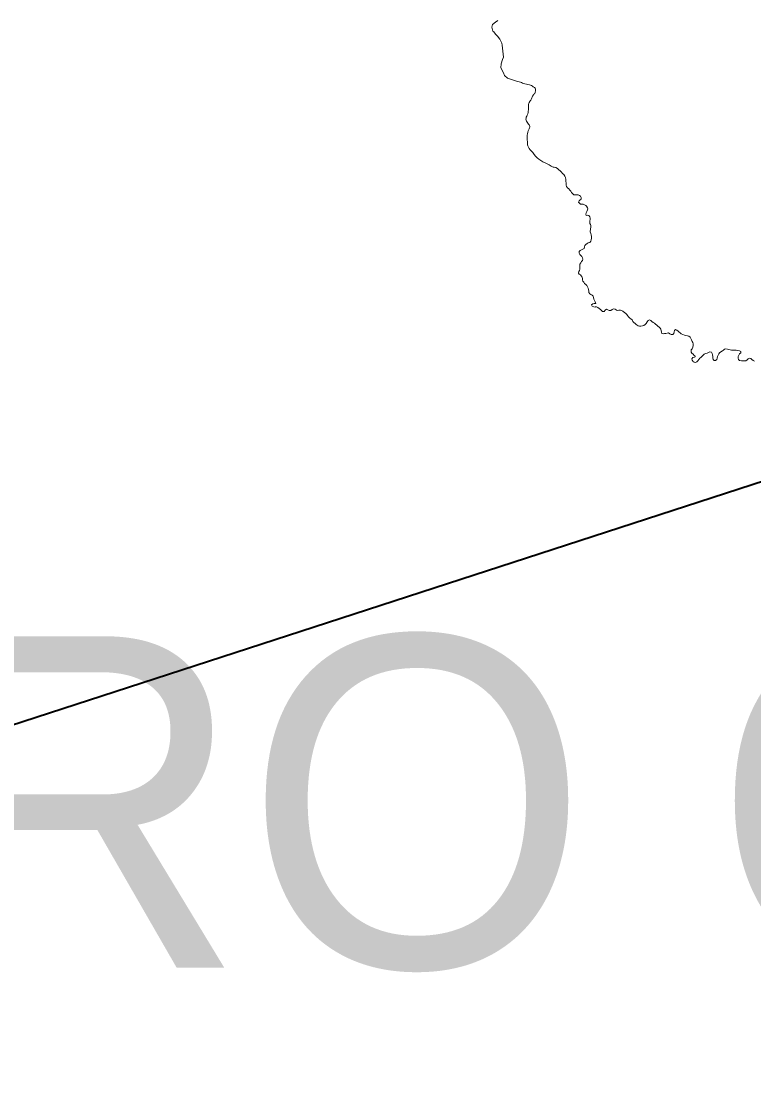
# Model space of a CAD drawing. Extents: x -1643653 to 4543381, y 1624270 to 13878484.
# Drawn here: x 592449 to 593554, y 8914914 to 8916524 of the extents above; entities that cross this region are included whole.
import ezdxf

# ---------------------------------------------------------------- set-up
doc = ezdxf.new("R2010")
doc.units = 0
doc.header["$LTSCALE"] = 200
doc.layers.add('6', color=7, linetype='Continuous', lineweight=13)
doc.layers.add('60', color=7, linetype='Continuous', lineweight=13)

msp = doc.modelspace()

# ---------------------------------------------------------------- linework, layer by layer
at = {"layer": '6', "lineweight": 40}
msp.add_line((590967.2, 8914985.2), (596244.3, 8916699.1), dxfattribs=at)
at = {"layer": '6'}
for points in [[(593167.9, 8916524.7), (593164.1, 8916522.1), (593159.5, 8916518.6), (593158.6, 8916514.6), (593160.4, 8916508.6), (593161.8, 8916507.6), (593164.1, 8916504.4), (593167.2, 8916501), (593170.7, 8916496.5), (593173.8, 8916490.8), (593174, 8916487.4), (593175.2, 8916478.5)], [(593175.2, 8916478.5), (593176.4, 8916469.6), (593174.7, 8916466.1), (593172.5, 8916459.6), (593172.4, 8916453.2), (593176, 8916445.9), (593177.6, 8916442), (593182.1, 8916437.6), (593195.9, 8916433.4)], [(593251.3, 8916303.5), (593251.9, 8916303.5), (593252.8, 8916303.5), (593255.3, 8916302.7), (593257.5, 8916301.5), (593259.7, 8916299.6), (593261.8, 8916297.7), (593263.7, 8916296), (593265.3, 8916294), (593267.1, 8916292.2), (593268.8, 8916289.7), (593269.7, 8916287.6), (593270.4, 8916284.8), (593270.5, 8916282.2), (593270.8, 8916279.5), (593270.9, 8916276.9), (593270.8, 8916276.3), (593271.5, 8916274.4), (593272.9, 8916272.5), (593274.7, 8916270.9), (593276.5, 8916268.8), (593277.9, 8916267), (593279.1, 8916265.3), (593280.7, 8916263.4), (593282.2, 8916261.8), (593284.4, 8916261.7), (593286.6, 8916261.8), (593288.8, 8916261.7), (593290.7, 8916260.9), (593292.6, 8916259.6), (593293.6, 8916257.5), (593293.5, 8916255.3), (593292, 8916253.9), (593290.3, 8916252.4), (593289.2, 8916250.5), (593290.8, 8916249), (593292.5, 8916247.7), (593294.6, 8916247.7), (593296.5, 8916247.5), (593298.7, 8916246.8), (593300.3, 8916245.7), (593301.7, 8916244.4), (593303.2, 8916242.2), (593303.5, 8916240.4), (593303.2, 8916238.8), (593302.2, 8916236.4), (593301.1, 8916234.6), (593300.3, 8916232.6), (593301, 8916230.7), (593303.2, 8916230.8), (593304.8, 8916230.4), (593306.4, 8916228.7), (593306.9, 8916226.5), (593307, 8916224.7), (593306.5, 8916222.4), (593306.5, 8916220.7), (593306.7, 8916218.3), (593307.7, 8916216.7), (593307.9, 8916215.2), (593308, 8916212.8), (593308.1, 8916211.9)], [(593307.6, 8916211.4), (593307.6, 8916209.1), (593307.2, 8916207.2), (593307.2, 8916205.7), (593308, 8916203.3), (593308.6, 8916201.1), (593308.9, 8916198.8), (593308.8, 8916196.3), (593308.5, 8916194), (593307.9, 8916191.8), (593306.3, 8916189.9), (593304.1, 8916189.1), (593302.3, 8916188.3), (593300.5, 8916186.9), (593299.2, 8916185.2), (593298.7, 8916183.2), (593297.8, 8916180.7), (593296.2, 8916179.5), (593293.8, 8916178.6), (593292, 8916177.7), (593290.6, 8916176.1), (593290.5, 8916173.7), (593291.5, 8916171.7), (593292.9, 8916170.1), (593294.2, 8916168.5), (593295.5, 8916166.7), (593296.1, 8916164.7), (593295.3, 8916162.7), (593294.1, 8916160.9), (593293, 8916159), (593291.5, 8916157.1), (593291.3, 8916155), (593291.3, 8916153.8), (593291.4, 8916151.7), (593291.5, 8916149.6), (593291.1, 8916147.5), (593289.8, 8916145.9), (593289.3, 8916143.7), (593290.5, 8916141.8), (593292.5, 8916141.1), (593293.6, 8916139.2), (593294.7, 8916137.5), (593295.3, 8916135.4), (593295.4, 8916133.3), (593296, 8916131.4), (593297.4, 8916129.8), (593298.7, 8916128.1), (593300.3, 8916126.5), (593301.9, 8916124.8), (593303.2, 8916123), (593304, 8916121), (593304.7, 8916119), (593305, 8916116.5), (593305.2, 8916114.1), (593306.3, 8916112.2), (593308.2, 8916111.4), (593310.1, 8916110.2), (593311.3, 8916108.6), (593312.1, 8916106.6), (593312.4, 8916104.3), (593313.4, 8916102.2), (593314.6, 8916100), (593315.5, 8916097.7), (593315.2, 8916097.6), (593313.2, 8916097.5)], [(593313.2, 8916097.5), (593310.8, 8916097.4), (593309.1, 8916095.6), (593310.2, 8916093.9), (593312.4, 8916092.6), (593314.4, 8916092.1), (593314.4, 8916092.8), (593316.6, 8916092.8), (593318.7, 8916091.4), (593320.5, 8916089.9), (593322.5, 8916088.4), (593324.1, 8916087.2), (593325.7, 8916085.6), (593328, 8916085.8), (593329.6, 8916087.5), (593331.5, 8916088.9), (593333.6, 8916087.9), (593335.8, 8916086.9), (593338.2, 8916087.2), (593340, 8916088.6), (593342.3, 8916089.4), (593344.5, 8916089.1), (593346, 8916087.9), (593348, 8916087.1), (593350.5, 8916087.7), (593352.6, 8916087.4), (593356.2, 8916085.9), (593356.9, 8916085.6), (593359, 8916084.2), (593360.9, 8916082.7), (593362.2, 8916081.2), (593363.5, 8916079.6), (593365, 8916077.6), (593366.8, 8916075.7), (593368.4, 8916074.5), (593370.3, 8916072.9), (593371.5, 8916070.7), (593373, 8916068.9), (593374.7, 8916067.3), (593376.6, 8916065.9)], [(593376.6, 8916065.9), (593379.2, 8916064.1), (593381.3, 8916063.5), (593383.7, 8916063.6), (593386, 8916063.8), (593388, 8916064.7), (593389.9, 8916065.9), (593391.6, 8916067.6), (593392.8, 8916069.8), (593394.3, 8916071.8), (593396.4, 8916072.9), (593398.3, 8916071.9), (593400.2, 8916070.7), (593402.1, 8916069.2), (593403.9, 8916068), (593405.8, 8916066.3), (593407.6, 8916064.9), (593409.2, 8916063.3), (593411, 8916061.9), (593412.4, 8916060.4), (593413.6, 8916058.7), (593414.3, 8916056.7), (593414.5, 8916054.4), (593415, 8916052.2), (593417.1, 8916052), (593419.3, 8916052.3), (593421.3, 8916052.5), (593423.3, 8916052.9), (593425.3, 8916053.3), (593427.3, 8916052.1), (593429.2, 8916050.9), (593431.5, 8916050.9), (593433, 8916052.6), (593433.7, 8916054.7), (593434.5, 8916056.8), (593435.9, 8916058.4), (593437.9, 8916057.6), (593439.7, 8916056), (593441.3, 8916054.6), (593442.9, 8916053.2), (593444.5, 8916052.1), (593446.7, 8916050.8), (593449.2, 8916050.1), (593451.6, 8916049.5), (593454, 8916048.8), (593456.1, 8916048.2), (593457.9, 8916046.7), (593458.9, 8916044.9), (593459.7, 8916042.7), (593460.8, 8916040.5), (593462, 8916038.8), (593462.5, 8916036.6), (593462.4, 8916034.1), (593461.7, 8916031.6), (593460.7, 8916029.4), (593459.6, 8916027.6)], [(593459.6, 8916027.5), (593459.6, 8916027.6), (593459.4, 8916024.3), (593460.6, 8916022.7), (593462.2, 8916021), (593463.7, 8916019.4), (593465.3, 8916018.1), (593465.6, 8916017.4), (593464.5, 8916016.8), (593462.6, 8916016.4), (593462.1, 8916016.2), (593460.5, 8916014.3), (593460.9, 8916012.4), (593461.8, 8916010.6)], [(593462.2, 8916010.2), (593463.8, 8916009), (593465.9, 8916008.5), (593467.9, 8916009.8), (593469.3, 8916011.4), (593471, 8916013.1), (593472.6, 8916015), (593474.1, 8916016.3), (593475.7, 8916017.8), (593477.4, 8916019.7), (593479.2, 8916021.1), (593481.1, 8916022), (593483.3, 8916022.8), (593485.5, 8916023.8), (593487.6, 8916024.6), (593490, 8916024.4), (593491, 8916022.1), (593491.4, 8916020), (593491.9, 8916017.8), (593492.2, 8916015.7), (593492.8, 8916013.4), (593494.2, 8916011.5), (593496.2, 8916011.5), (593497.9, 8916013.2), (593498.5, 8916015.4), (593499.1, 8916017.6), (593499.9, 8916019.7), (593501.1, 8916021.5), (593502.1, 8916023.3)], [(593502.1, 8916023.3), (593504.2, 8916024.8), (593506.5, 8916026), (593508.1, 8916027.3), (593509.6, 8916029), (593511.7, 8916029.1), (593514, 8916028.6), (593516, 8916028.2), (593518.2, 8916027.8), (593520.4, 8916027.5), (593522.7, 8916027.3), (593525.1, 8916027.2), (593527.5, 8916027.1), (593530, 8916026.9), (593532.1, 8916026.4), (593534.2, 8916025.1), (593534.4, 8916023.1), (593532.5, 8916021.7), (593531.2, 8916019.8), (593530.5, 8916017.6), (593530.3, 8916015.2), (593530.7, 8916013), (593532.5, 8916011.7), (593535.2, 8916011.2), (593537.2, 8916011.2), (593539.7, 8916011.4), (593542, 8916011.3), (593543.8, 8916012.6), (593545.3, 8916014.4), (593547.3, 8916015.1), (593549.5, 8916014.9), (593550.7, 8916013), (593552.7, 8916011.7), (593554.9, 8916010.6)]]:
    msp.add_lwpolyline(points, dxfattribs=at)
msp.add_spline([(593195.9, 8916433.4), (593200.1, 8916432.2), (593206.3, 8916429.8), (593215.4, 8916427.6), (593221.2, 8916424.9), (593224.3, 8916421.6), (593224.4, 8916418.2), (593222.7, 8916413.9), (593219.8, 8916410.4), (593218, 8916405.5), (593216.6, 8916403.5), (593214.1, 8916398.4), (593213.8, 8916389.8), (593212, 8916381.8), (593210, 8916375.9), (593212.9, 8916369.7), (593215.9, 8916365), (593214.4, 8916360.2), (593212, 8916351.9), (593212.3, 8916341.9), (593212.9, 8916335.4), (593218.2, 8916328), (593227.1, 8916317.7), (593238.9, 8916310), (593251.3, 8916303.5)], degree=3, dxfattribs=at)
at = {"layer": '60', "lineweight": 25}
msp.add_spline([(814781, 9009175.5), (814787.2, 9009173.4), (814796.9, 9009173.4), (814799.4, 9009172.4), (814805.1, 9009174.5), (814805.6, 9009176.5), (814811.7, 9009179.5), (814811.7, 9009179.5), (814801.5, 9009181), (814790.7, 9009181.5), (814784.1, 9009183.1), (814777.4, 9009185.1), (814778.4, 9009175.5)], degree=3, dxfattribs=at)

# ---------------------------------------------------------------- texts
at = {"layer": '6'}
msp.add_text('(DELMIRO GOUVEIA)', height=500, dxfattribs=at).set_placement((590036.9, 8915095.5))

doc.saveas('drawing.dxf')
